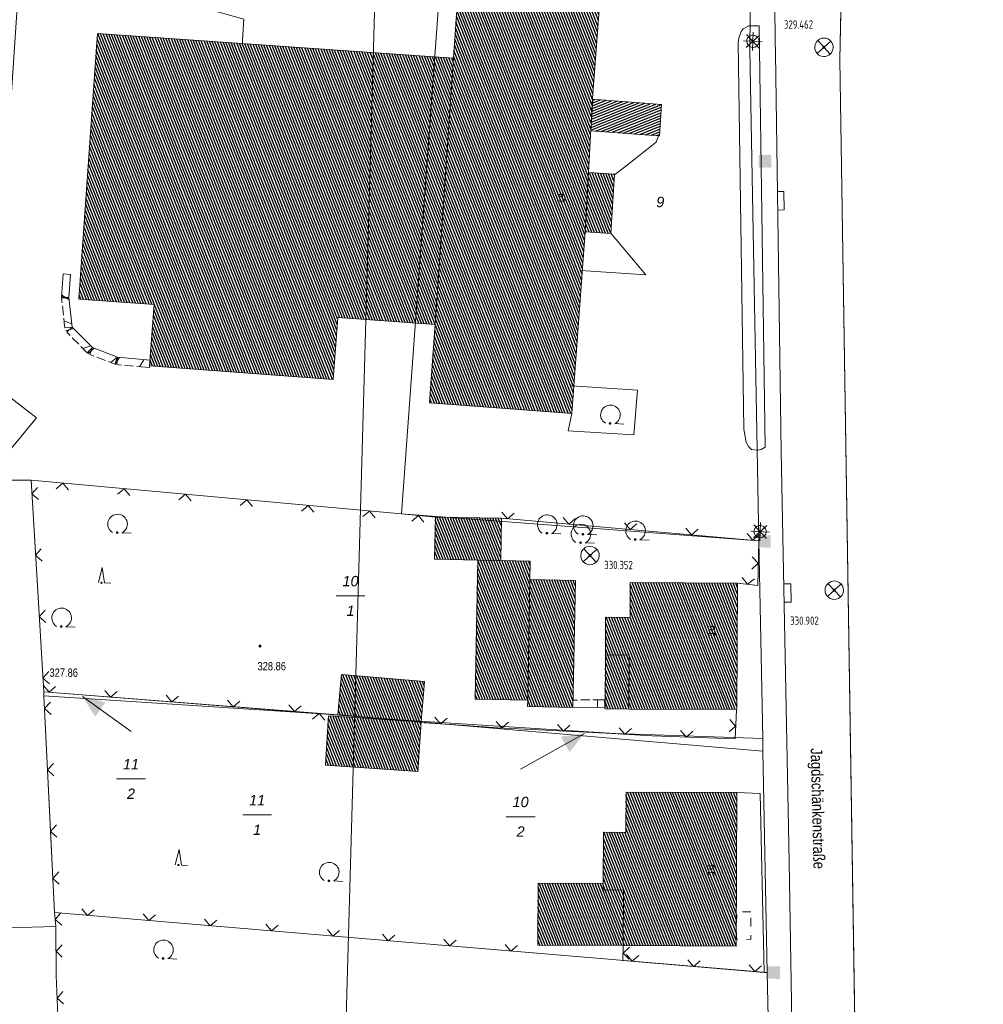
# Model space of a CAD drawing. Header units: metres. Extents: x 345144 to 348639, y 5629211 to 5635235.
# Tile 1046 of 1056: x 347858 to 347936, y 5631295 to 5631375. Entities that reach past the tile are written whole.
import ezdxf
from ezdxf.enums import TextEntityAlignment as Align

# ---------------------------------------------------------------- set-up
doc = ezdxf.new("R2010")
doc.units = ezdxf.units.M
doc.header["$MEASUREMENT"] = 0
doc.linetypes.add('4_4', pattern=[1.4, 0.7, -0.7])
for name, color, linetype in [('011 Gebäude', 7, 'Continuous'), ('028 Geländeform', 7, 'Continuous'), ('028 Geländeform Ausg.', 7, 'Continuous'), ('065-066 Ver_Entsorgung', 7, 'Continuous'), ('065-066 Ver_Entsorgung Ausg.', 7, 'Continuous'), ('081-083 Topographie', 7, 'Continuous'), ('AX Flurstück', 7, 'Continuous'), ('AX Gebäude', 7, 'Continuous'), ('Blatt', 7, 'Continuous'), ('Definitionslinie', 7, 'Continuous'), ('Gemeinde Lokation', 7, 'Continuous'), ('MG Präsentationsobjekt - Linie', 7, 'Continuous'), ('Ortsteil Lokation', 7, 'Continuous'), ('Präsentationsobjekt -Text (punktförmig)', 7, 'Continuous'), ('Strasse Lokation', 7, 'Continuous')]:
    doc.layers.add(name, color=color, linetype=linetype)
doc.styles.add('ARIAL', font='arial.ttf', dxfattribs={"height": 1})
doc.styles.add('ARIALIT', font='ariali.ttf', dxfattribs={"height": 1})
doc.styles.add('DIN-6776-IT', font='txt', dxfattribs={"height": 1})
pattern_1 = [(111.5294117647, (0, 0), (-0.186045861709, -0.07339575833), [])]

# ---------------------------------------------------------------- blocks, each defined once
blk = doc.blocks.new('alk_5742_nrw')
at = {"color": 134, "lineweight": 5, "true_color": 0x00b2b2, "flags": 128}
for points in [[(1, 0), (-1, 0)], [(0.707333, -0.707333), (-0.707333, 0.707333)], [(-0.707333, -0.707333), (0.707333, 0.707333)], [(0, -1), (0, 1)]]:
    blk.add_lwpolyline(points, dxfattribs=at)
at = {"color": 134, "lineweight": 5, "true_color": 0x00b2b2}
for start, end in [(0, 180), (180, 0)]:
    blk.add_arc((0, 0), 0.666667, start, end, dxfattribs=at)
blk = doc.blocks.new('alk_3453_nrw')
at = {"true_color": 0x00b2b2}
blk.add_hatch(color=134, dxfattribs=at).paths.add_polyline_path([(-1, -1), (-1, 1), (1, 1), (1, -1)], flags=0)
blk = doc.blocks.new('alk_3504_nrw')
at = {"color": 134, "lineweight": 5, "true_color": 0x00b2b2, "flags": 128}
for points in [[(-0.729333, -0.684), (-0.707333, -0.707333), (0.707333, 0.707333)], [(-0.707333, 0.707333), (0.707333, -0.707333)]]:
    blk.add_lwpolyline(points, dxfattribs=at)
at = {"color": 134, "lineweight": 5, "true_color": 0x00b2b2}
for start, end in [(90, -90), (-90, 90)]:
    blk.add_arc((0, 0), 1, start, end, dxfattribs=at)
blk = doc.blocks.new('alk_043x_nrw')
h = blk.add_hatch(color=7)
edge = h.paths.add_edge_path(flags=0)
edge.add_arc((0, 0), 1, 180, 360, ccw=False)
edge.add_arc((0, 0), 1, 0, 180, ccw=False)
blk = doc.blocks.new('alk_7100_nrwx2')
at = {"true_color": 0x2e2e2e}
h = blk.add_hatch(color=250, dxfattribs=at)
edge = h.paths.add_edge_path(flags=0)
edge.add_arc((0.024073, -0.597267), 0.057254, 180, 360, ccw=False)
edge.add_arc((0.024073, -0.597267), 0.057255, 0, 180, ccw=False)
at = {"color": 250, "lineweight": 5, "true_color": 0x2e2e2e, "flags": 128}
blk.add_lwpolyline([(0.349382, -0.597267), (1, -0.597267)], dxfattribs=at)
at = {"color": 250, "lineweight": 5, "true_color": 0x2e2e2e}
for centre, radius, start, end in [((0.024073, 0.012362), 0.690995, -61.91481688, -118.08518312), ((0.024073, -0.597267), 0.057255, 0, 180), ((0.024073, -0.597267), 0.057254, 180, 0)]:
    blk.add_arc(centre, radius, start, end, dxfattribs=at)
blk = doc.blocks.new('alk_7200_nrwx2')
at = {"true_color": 0x2e2e2e}
h = blk.add_hatch(color=250, dxfattribs=at)
edge = h.paths.add_edge_path(flags=0)
edge.add_arc((-0.020544, -0.388118), 0.055525, 180, 360, ccw=False)
edge.add_arc((-0.020544, -0.388118), 0.055525, 0, 180, ccw=False)
at = {"color": 250, "lineweight": 5, "true_color": 0x2e2e2e, "flags": 128}
blk.add_lwpolyline([(-0.298168, -0.388118), (-0.020544, 1), (0.257079, -0.388118), (0.812326, -0.388118)], dxfattribs=at)
blk.add_lwpolyline([(-0.298168, -0.388118), (-0.020544, 1), (0.257079, -0.388118), (0.812326, -0.388118)], dxfattribs=at)
at = {"color": 250, "lineweight": 5, "true_color": 0x2e2e2e}
for start, end in [(0, 180), (180, 0)]:
    blk.add_arc((-0.020544, -0.388118), 0.055525, start, end, dxfattribs=at)
blk = doc.blocks.new('swc_strasseneinlauf')
at = {"color": 7, "lineweight": 5, "flags": 128}
blk.add_lwpolyline([(-1, 0), (-1, -0.666667), (1, -0.666667), (1, 0)], dxfattribs=at)

msp = doc.modelspace()

# ---------------------------------------------------------------- hatches: boundary and pattern name
at = {"layer": '011 Gebäude', "true_color": 0x8f8f8f}
h = msp.add_hatch(dxfattribs=at)
h.set_pattern_fill('_USER', color=252, scale=0.2, angle=201.88235294, style=0, pattern_type=0)
h.set_pattern_definition([(201.882352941, (0, 0), (0.074540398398, -0.185590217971), [])])
h.paths.add_polyline_path([(347904.353, 5631365.561), (347904.52, 5631368.115), (347904.52, 5631368.115), (347910.085, 5631367.683), (347910.085, 5631367.683), (347909.917, 5631365.141), (347909.917, 5631365.141), (347909.838, 5631365.147), (347909.838, 5631365.147)], flags=0)
at = {"layer": 'AX Gebäude', "true_color": 0x4f4f4f}
h = msp.add_hatch(dxfattribs=at)
h.set_pattern_fill('_USER', color=251, scale=0.2, angle=111.52941176, style=0, pattern_type=0)
h.set_pattern_definition(pattern_1)
h.paths.add_polyline_path([(347903.886, 5631357.34), (347902.808, 5631342.579), (347891.236, 5631343.44), (347891.698, 5631349.812), (347893.19, 5631371.447), (347893.617, 5631377.676), (347898.496, 5631377.329), (347900.228, 5631377.194), (347905.13, 5631376.818), (347904.485, 5631368.19), (347904.154, 5631362.154)], flags=0)
h = msp.add_hatch(dxfattribs=at)
h.set_pattern_fill('_USER', color=251, scale=0.2, angle=111.52941176, style=0, pattern_type=0)
h.set_pattern_definition(pattern_1)
h.paths.add_polyline_path([(347893.19, 5631371.447), (347891.698, 5631349.812), (347883.787, 5631350.377), (347883.417, 5631345.328), (347868.513, 5631346.444), (347868.88, 5631351.448), (347862.769, 5631351.881), (347864.276, 5631373.454)], flags=0)
h = msp.add_hatch(dxfattribs=at)
h.set_pattern_fill('_USER', color=251, scale=0.2, angle=111.52941176, style=0, pattern_type=0)
h.set_pattern_definition(pattern_1)
h.paths.add_polyline_path([(347903.886, 5631357.34), (347904.154, 5631362.154), (347906.26, 5631362.031), (347905.972, 5631357.208)], flags=0)
h = msp.add_hatch(dxfattribs=at)
h.set_pattern_fill('_USER', color=251, scale=0.2, angle=111.52941176, style=0, pattern_type=0)
h.set_pattern_definition(pattern_1)
h.paths.add_polyline_path([(347897.03, 5631330.629), (347895.161, 5631330.663), (347891.658, 5631330.728), (347891.721, 5631334.164), (347897.093, 5631334.065)], flags=0)
h = msp.add_hatch(dxfattribs=at)
h.set_pattern_fill('_USER', color=251, scale=0.2, angle=111.52941176, style=0, pattern_type=0)
h.set_pattern_definition(pattern_1)
h.paths.add_polyline_path([(347899.4, 5631329.086), (347899.22, 5631319.296), (347894.953, 5631319.374), (347895.161, 5631330.663), (347897.03, 5631330.629), (347899.428, 5631330.585)], flags=0)
h = msp.add_hatch(dxfattribs=at)
h.set_pattern_fill('_USER', color=251, scale=0.2, angle=111.52941176, style=0, pattern_type=0)
h.set_pattern_definition(pattern_1)
h.paths.add_polyline_path([(347899.22, 5631319.296), (347899.4, 5631329.086), (347903.089, 5631329.017), (347902.898, 5631318.693), (347899.21, 5631318.762)], flags=0)
h = msp.add_hatch(dxfattribs=at)
h.set_pattern_fill('_USER', color=251, scale=0.2, angle=111.52941176, style=0, pattern_type=0)
h.set_pattern_definition(pattern_1)
h.paths.add_polyline_path([(347907.428, 5631318.564), (347907.452, 5631322.944), (347905.531, 5631322.955), (347905.548, 5631326.018), (347907.534, 5631326.006), (347907.549, 5631328.834), (347916.259, 5631328.786), (347916.202, 5631318.515)], flags=0)
h = msp.add_hatch(dxfattribs=at)
h.set_pattern_fill('_USER', color=251, scale=0.2, angle=111.52941176, style=0, pattern_type=0)
h.set_pattern_definition(pattern_1)
h.paths.add_polyline_path([(347907.428, 5631318.564), (347905.507, 5631318.574), (347905.531, 5631322.955), (347907.452, 5631322.944)], flags=0)
h = msp.add_hatch(dxfattribs=at)
h.set_pattern_fill('_USER', color=251, scale=0.2, angle=111.52941176, style=0, pattern_type=0)
h.set_pattern_definition(pattern_1)
h.paths.add_polyline_path([(347884.089, 5631321.364), (347890.835, 5631320.791), (347890.557, 5631317.513), (347883.811, 5631318.085)], flags=0)
h = msp.add_hatch(dxfattribs=at)
h.set_pattern_fill('_USER', color=251, scale=0.2, angle=111.52941176, style=0, pattern_type=0)
h.set_pattern_definition(pattern_1)
h.paths.add_polyline_path([(347883.041, 5631318.021), (347890.557, 5631317.513), (347890.308, 5631313.497), (347882.794, 5631314.004)], flags=0)
h = msp.add_hatch(dxfattribs=at)
h.set_pattern_fill('_USER', color=251, scale=0.2, angle=111.52941176, style=0, pattern_type=0)
h.set_pattern_definition(pattern_1)
h.paths.add_polyline_path([(347906.981, 5631299.337), (347907.001, 5631303.85), (347905.359, 5631303.858), (347905.361, 5631304.398), (347905.38, 5631308.549), (347907.19, 5631308.541), (347907.204, 5631311.81), (347916.218, 5631311.77), (347916.162, 5631299.296)], flags=0)
h = msp.add_hatch(dxfattribs=at)
h.set_pattern_fill('_USER', color=251, scale=0.2, angle=111.52941176, style=0, pattern_type=0)
h.set_pattern_definition(pattern_1)
h.paths.add_polyline_path([(347906.981, 5631299.337), (347900.039, 5631299.368), (347900.061, 5631304.422), (347905.361, 5631304.398), (347905.359, 5631303.858), (347907.001, 5631303.85)], flags=0)
at = {"layer": 'MG Präsentationsobjekt - Linie', "true_color": 0x5e5e5e}
for points in [[(347864.932892, 5631319.109353), (347864.095096, 5631317.938158), (347863.05, 5631319.571)], [(347902.613834, 5631315.061293), (347901.912289, 5631316.318844), (347903.835, 5631316.567)]]:
    msp.add_hatch(color=251, dxfattribs=at).paths.add_polyline_path(points, flags=0)

# ---------------------------------------------------------------- linework, layer by layer
at = {"layer": '011 Gebäude', "color": 251, "linetype": 'Continuous', "lineweight": 13, "true_color": 0x4f4f4f, "flags": 128}
msp.add_lwpolyline([(347904.353, 5631365.561), (347904.52, 5631368.115), (347904.52, 5631368.115), (347910.085, 5631367.683), (347910.085, 5631367.683), (347909.917, 5631365.141), (347909.917, 5631365.141), (347909.838, 5631365.147), (347909.838, 5631365.147), (347904.353, 5631365.561)], dxfattribs=at)
at = {"layer": '081-083 Topographie', "color": 7, "linetype": 'Continuous', "lineweight": 5, "flags": 128}
for points in [[(347858.879, 5631337.159), (347855.103, 5631337.145), (347855.103, 5631337.145), (347859.318, 5631342.216), (347859.318, 5631342.216), (347856.146, 5631344.661), (347856.146, 5631344.661), (347856.149, 5631350.001), (347856.149, 5631350.001), (347856.121, 5631351.639), (347856.121, 5631351.639), (347858.509, 5631386.94), (347858.509, 5631386.94), (347858.827, 5631392.05)], [(347876.035, 5631372.486), (347876.152, 5631374.62), (347876.152, 5631374.62), (347869.573, 5631376.495)], [(347918.027, 5631374.079), (347918.51, 5631339.839), (347918.51, 5631339.839), (347918.175, 5631339.648), (347918.175, 5631339.648), (347917.905, 5631339.589), (347917.905, 5631339.589), (347917.859, 5631339.596), (347917.859, 5631339.596), (347917.39, 5631339.665), (347917.39, 5631339.665), (347917.155, 5631339.901), (347917.155, 5631339.901), (347916.964, 5631340.254), (347916.964, 5631340.254), (347916.775, 5631341.293), (347916.775, 5631341.293), (347916.302, 5631372.69), (347916.302, 5631372.69), (347916.372, 5631373.074), (347916.372, 5631373.074), (347916.571, 5631373.619), (347916.571, 5631373.619), (347916.724, 5631373.833), (347916.724, 5631373.833), (347917.167, 5631374.082), (347917.167, 5631374.082), (347917.23, 5631374.082), (347917.23, 5631374.082), (347918.027, 5631374.079)], [(347921.028, 5631271.996), (347920.467, 5631306.183), (347920.467, 5631306.183), (347919.811, 5631339.503), (347919.811, 5631339.503), (347919.349, 5631371.887)], [(347906.289, 5631362.01), (347907.192, 5631362.665), (347907.192, 5631362.665), (347909.667, 5631364.616), (347909.667, 5631364.616), (347909.838, 5631365.147)], [(347905.945, 5631357.252), (347908.828, 5631353.85), (347908.828, 5631353.85), (347903.537, 5631354.197)], [(347902.808, 5631342.579), (347902.5, 5631341.174), (347902.5, 5631341.174), (347907.848, 5631340.857), (347907.848, 5631340.857), (347908.13, 5631344.462), (347908.13, 5631344.462), (347902.811, 5631344.814)], [(347859.913, 5631319.965), (347858.879, 5631337.159), (347858.879, 5631337.159), (347888.963, 5631334.415), (347888.963, 5631334.415), (347891.721, 5631334.164)], [(347897.093, 5631334.065), (347917.992, 5631332.239)], [(347916.259, 5631328.786), (347917.903, 5631328.615), (347917.903, 5631328.615), (347917.992, 5631332.239)], [(347859.913, 5631319.965), (347859.928, 5631319.646), (347859.928, 5631319.646), (347860.515, 5631307.574)], [(347859.913, 5631319.965), (347880.71, 5631318.323), (347880.71, 5631318.323), (347883.845, 5631318.088)], [(347902.897, 5631318.693), (347905.472, 5631318.718)], [(347916.218, 5631311.77), (347918.103, 5631311.704), (347918.103, 5631311.704), (347918.416, 5631297.166)], [(347860.515, 5631307.574), (347860.784, 5631302.021)], [(347860.784, 5631302.021), (347886.091, 5631299.889), (347886.091, 5631299.889), (347899.658, 5631298.746)], [(347860.784, 5631302.021), (347860.898, 5631300.893), (347860.898, 5631300.893), (347860.92, 5631296.907), (347860.92, 5631296.907), (347861.482, 5631283.257)], [(347906.981, 5631299.337), (347906.956, 5631298.131), (347906.956, 5631298.131), (347918.416, 5631297.166), (347918.416, 5631297.166), (347918.682, 5631297.144)]]:
    msp.add_lwpolyline(points, dxfattribs=at)
at = {"layer": '081-083 Topographie', "color": 7, "linetype": 'Continuous', "lineweight": 5}
msp.add_arc((348179.491, 5631377.756), 260.208196, 177.88853654, -178.70758318, dxfattribs=at)
at = {"layer": 'AX Flurstück', "color": 8, "linetype": 'Continuous', "lineweight": 13, "true_color": 0x808080, "flags": 128}
for points in [[(347918.116, 5631528.201), (347925.471, 5631528.423), (347926.23, 5631453.062), (347924.572, 5631371.352), (347926.424, 5631253.18), (347933.647, 5631166.935)], [(347856.81, 5631442.66), (347895.064, 5631433.214), (347872.282, 5631433.308), (347871.744, 5631428.115), (347871.795, 5631407.041), (347871.796, 5631405.738), (347871.808, 5631379.292), (347892.222, 5631379.101), (347888.964, 5631334.415), (347858.879, 5631337.159), (347855.428, 5631337.219), (347855.806, 5631368.905), (347856.629, 5631434.475), (347850.344, 5631441.595), (347856.81, 5631442.66)], [(347927.27, 5631149.629), (347925.433, 5631177.005), (347925.271, 5631178.999), (347923.781, 5631198.973), (347922.256, 5631220.289), (347921.021, 5631238.911), (347919.849, 5631256.851), (347919.743, 5631258.436), (347919.562, 5631261.07), (347919.325, 5631264.838), (347919.07, 5631278.829), (347918.681, 5631297.144), (347918.329, 5631315.14), (347918.309, 5631316.159), (347917.993, 5631332.239), (347917.271, 5631372.154), (347917.352, 5631380.359), (347917.481, 5631393.411), (347917.593, 5631404.783), (347917.685, 5631408.061), (347918.062, 5631421.512), (347918.384, 5631433.02), (347918.27, 5631435.376), (347918.33, 5631440.096)], [(347892.138, 5631382.493), (347917.352, 5631380.359), (347917.271, 5631372.154), (347917.993, 5631332.239), (347888.964, 5631334.415), (347892.222, 5631379.101), (347892.138, 5631382.493)], [(347855.428, 5631337.219), (347858.879, 5631337.159), (347859.913, 5631319.966), (347859.928, 5631319.646), (347860.784, 5631302.021), (347860.897, 5631300.893), (347820.876, 5631299.777)], [(347858.879, 5631337.159), (347888.964, 5631334.415), (347917.993, 5631332.239), (347918.309, 5631316.159), (347906.311, 5631316.584), (347887.819, 5631317.747), (347882.862, 5631318.142), (347859.913, 5631319.966), (347858.879, 5631337.159)], [(347859.913, 5631319.966), (347882.862, 5631318.142), (347859.928, 5631319.646), (347859.913, 5631319.966)], [(347859.928, 5631319.646), (347882.862, 5631318.142), (347887.819, 5631317.747), (347918.329, 5631315.14), (347918.681, 5631297.144), (347886.09, 5631299.89), (347860.784, 5631302.021), (347859.928, 5631319.646)], [(347887.819, 5631317.747), (347906.311, 5631316.584), (347918.309, 5631316.159), (347918.329, 5631315.14), (347887.819, 5631317.747)], [(347860.784, 5631302.021), (347886.09, 5631299.89), (347918.681, 5631297.144), (347919.07, 5631278.829), (347898.973, 5631280.509), (347890.484, 5631281.218), (347861.482, 5631283.258), (347860.92, 5631296.907), (347860.897, 5631300.893), (347860.784, 5631302.021)], [(347822.789, 5631171.013), (347823.315, 5631175.605), (347819.952, 5631294.771), (347820.876, 5631299.777), (347860.897, 5631300.893), (347860.92, 5631296.907), (347861.482, 5631283.258)]]:
    msp.add_lwpolyline(points, dxfattribs=at)
at = {"layer": 'AX Gebäude', "color": 7, "linetype": 'Continuous', "lineweight": 5, "flags": 128}
for points in [[(347903.886, 5631357.34), (347902.808, 5631342.579), (347891.236, 5631343.44), (347891.698, 5631349.812), (347893.19, 5631371.447), (347893.617, 5631377.676), (347898.496, 5631377.329), (347900.228, 5631377.194), (347905.13, 5631376.818), (347904.485, 5631368.19), (347904.154, 5631362.154), (347903.886, 5631357.34)], [(347893.19, 5631371.447), (347891.698, 5631349.812), (347883.787, 5631350.377), (347883.417, 5631345.328), (347868.513, 5631346.444), (347868.88, 5631351.448), (347862.769, 5631351.881), (347864.276, 5631373.454), (347893.19, 5631371.447)], [(347903.886, 5631357.34), (347904.154, 5631362.154), (347906.26, 5631362.031), (347905.972, 5631357.208), (347903.886, 5631357.34)], [(347897.03, 5631330.629), (347895.161, 5631330.663), (347891.658, 5631330.728), (347891.721, 5631334.164), (347897.093, 5631334.065), (347897.03, 5631330.629)], [(347899.4, 5631329.086), (347899.22, 5631319.296), (347894.953, 5631319.374), (347895.161, 5631330.663), (347897.03, 5631330.629), (347899.428, 5631330.585), (347899.4, 5631329.086)], [(347899.22, 5631319.296), (347899.4, 5631329.086), (347903.089, 5631329.017), (347902.898, 5631318.693), (347899.21, 5631318.762), (347899.22, 5631319.296)], [(347907.428, 5631318.564), (347907.452, 5631322.944), (347905.531, 5631322.955), (347905.548, 5631326.018), (347907.534, 5631326.006), (347907.549, 5631328.834), (347916.259, 5631328.786), (347916.202, 5631318.515), (347907.428, 5631318.564)], [(347907.428, 5631318.564), (347905.507, 5631318.574), (347905.531, 5631322.955), (347907.452, 5631322.944), (347907.428, 5631318.564)], [(347884.089, 5631321.364), (347890.835, 5631320.791), (347890.557, 5631317.513), (347883.811, 5631318.085), (347884.089, 5631321.364)], [(347883.041, 5631318.021), (347890.557, 5631317.513), (347890.308, 5631313.497), (347882.794, 5631314.004), (347883.041, 5631318.021)], [(347906.981, 5631299.337), (347907.001, 5631303.85), (347905.359, 5631303.858), (347905.361, 5631304.398), (347905.38, 5631308.549), (347907.19, 5631308.541), (347907.204, 5631311.81), (347916.218, 5631311.77), (347916.162, 5631299.296), (347906.981, 5631299.337)], [(347906.981, 5631299.337), (347900.039, 5631299.368), (347900.061, 5631304.422), (347905.361, 5631304.398), (347905.359, 5631303.858), (347907.001, 5631303.85), (347906.981, 5631299.337)]]:
    msp.add_lwpolyline(points, dxfattribs=at)
at = {"layer": 'Blatt', "color": 205, "linetype": 'Continuous', "lineweight": 5, "true_color": 0x873099, "flags": 128}
for points in [[(347381.745, 5631201.846), (347388.783, 5631451.723), (347888.543, 5631437.647), (347881.503, 5631187.771), (347381.745, 5631201.846)], [(347926.424, 5631253.18), (347932.021, 5631186.349), (347881.503, 5631187.771), (347888.543, 5631437.647), (347925.896, 5631436.595), (347924.572, 5631371.352), (347926.424, 5631253.18)]]:
    msp.add_lwpolyline(points, dxfattribs=at)
at = {"layer": 'Definitionslinie', "color": 7, "linetype": 'Continuous', "lineweight": 5, "flags": 128}
for points in [[(347876.035, 5631372.486), (347876.152, 5631374.62)], [(347916.571, 5631373.619), (347916.724, 5631373.833)], [(347916.724, 5631373.833), (347917.167, 5631374.082)], [(347917.167, 5631374.082), (347917.23, 5631374.082), (347917.23, 5631374.082), (347918.027, 5631374.079)], [(347918.027, 5631374.079), (347918.51, 5631339.839)], [(347916.302, 5631372.69), (347916.372, 5631373.074)], [(347916.372, 5631373.074), (347916.571, 5631373.619)], [(347916.302, 5631372.69), (347916.775, 5631341.293)], [(347919.349, 5631371.887), (347919.811, 5631339.503)], [(347909.667, 5631364.616), (347909.838, 5631365.147)], [(347907.192, 5631362.665), (347909.667, 5631364.616)], [(347906.289, 5631362.01), (347907.192, 5631362.665)], [(347905.945, 5631357.252), (347908.828, 5631353.85)], [(347903.537, 5631354.197), (347908.828, 5631353.85)], [(347856.146, 5631344.661), (347859.318, 5631342.216)], [(347902.811, 5631344.814), (347908.13, 5631344.462)], [(347907.848, 5631340.857), (347908.13, 5631344.462)], [(347902.5, 5631341.174), (347902.808, 5631342.579)], [(347855.103, 5631337.145), (347859.318, 5631342.216)], [(347902.5, 5631341.174), (347907.848, 5631340.857)], [(347916.775, 5631341.293), (347916.964, 5631340.254)], [(347916.964, 5631340.254), (347917.155, 5631339.901)], [(347917.155, 5631339.901), (347917.39, 5631339.665)], [(347917.39, 5631339.665), (347917.859, 5631339.596), (347917.859, 5631339.596), (347917.905, 5631339.589)], [(347917.905, 5631339.589), (347918.175, 5631339.648)], [(347918.175, 5631339.648), (347918.51, 5631339.839)], [(347919.811, 5631339.503), (347920.467, 5631306.183)], [(347855.103, 5631337.145), (347858.879, 5631337.159)], [(347858.879, 5631337.159), (347859.913, 5631319.965)], [(347858.879, 5631337.159), (347888.963, 5631334.415)], [(347859.415, 5631336.578), (347858.946, 5631336.048), (347859.475, 5631335.579)], [(347859.415, 5631336.578), (347858.946, 5631336.048), (347859.475, 5631335.579)], [(347861.925, 5631336.379), (347861.473, 5631336.922), (347860.929, 5631336.47)], [(347861.925, 5631336.379), (347861.473, 5631336.922), (347860.929, 5631336.47)], [(347866.905, 5631335.925), (347866.452, 5631336.468), (347865.909, 5631336.016)], [(347866.905, 5631335.925), (347866.452, 5631336.468), (347865.909, 5631336.016)], [(347871.884, 5631335.471), (347871.431, 5631336.014), (347870.888, 5631335.562)], [(347871.884, 5631335.471), (347871.431, 5631336.014), (347870.888, 5631335.562)], [(347876.863, 5631335.017), (347876.411, 5631335.56), (347875.867, 5631335.107)], [(347876.863, 5631335.017), (347876.411, 5631335.56), (347875.867, 5631335.107)], [(347881.843, 5631334.562), (347881.39, 5631335.106), (347880.847, 5631334.653)], [(347881.843, 5631334.562), (347881.39, 5631335.106), (347880.847, 5631334.653)], [(347886.822, 5631334.108), (347886.369, 5631334.652), (347885.826, 5631334.199)], [(347886.822, 5631334.108), (347886.369, 5631334.652), (347885.826, 5631334.199)], [(347888.963, 5631334.415), (347891.721, 5631334.164)], [(347890.795, 5631333.746), (347890.342, 5631334.29), (347889.799, 5631333.837)], [(347890.795, 5631333.746), (347890.342, 5631334.29), (347889.799, 5631333.837)], [(347897.093, 5631334.065), (347917.992, 5631332.239)], [(347897.126, 5631334.564), (347897.58, 5631334.022), (347898.122, 5631334.477)], [(347897.126, 5631334.564), (347897.58, 5631334.022), (347898.122, 5631334.477)], [(347902.107, 5631334.129), (347902.561, 5631333.587), (347903.103, 5631334.042)], [(347902.107, 5631334.129), (347902.561, 5631333.587), (347903.103, 5631334.042)], [(347907.088, 5631333.694), (347907.543, 5631333.152), (347908.084, 5631333.607)], [(347907.088, 5631333.694), (347907.543, 5631333.152), (347908.084, 5631333.607)], [(347912.069, 5631333.258), (347912.524, 5631332.717), (347913.065, 5631333.171)], [(347912.069, 5631333.258), (347912.524, 5631332.717), (347913.065, 5631333.171)], [(347917.05, 5631332.823), (347917.505, 5631332.282), (347918.046, 5631332.736)], [(347917.05, 5631332.823), (347917.505, 5631332.282), (347918.046, 5631332.736)], [(347917.992, 5631332.239), (347917.903, 5631328.615)], [(347859.715, 5631331.587), (347859.246, 5631331.057), (347859.775, 5631330.588)], [(347859.715, 5631331.587), (347859.246, 5631331.057), (347859.775, 5631330.588)], [(347917.435, 5631329.939), (347917.948, 5631330.427), (347917.46, 5631330.939)], [(347917.435, 5631329.939), (347917.948, 5631330.427), (347917.46, 5631330.939)], [(347916.635, 5631329.25), (347917.081, 5631328.701), (347917.63, 5631329.146)], [(347916.635, 5631329.25), (347917.081, 5631328.701), (347917.63, 5631329.146)], [(347916.259, 5631328.786), (347917.903, 5631328.615)], [(347860.015, 5631326.596), (347859.546, 5631326.067), (347860.075, 5631325.597)], [(347860.015, 5631326.596), (347859.546, 5631326.067), (347860.075, 5631325.597)], [(347860.315, 5631321.605), (347859.846, 5631321.076), (347860.375, 5631320.606)], [(347860.315, 5631321.605), (347859.846, 5631321.076), (347860.375, 5631320.606)], [(347859.883, 5631320.469), (347860.343, 5631319.931), (347860.88, 5631320.39)], [(347859.883, 5631320.469), (347860.343, 5631319.931), (347860.88, 5631320.39)], [(347859.913, 5631319.965), (347859.928, 5631319.646)], [(347859.913, 5631319.965), (347880.71, 5631318.323)], [(347859.928, 5631319.646), (347860.515, 5631307.574)], [(347864.868, 5631320.075), (347865.327, 5631319.538), (347865.865, 5631319.997)], [(347864.868, 5631320.075), (347865.327, 5631319.538), (347865.865, 5631319.997)], [(347869.852, 5631319.682), (347870.312, 5631319.144), (347870.849, 5631319.603)], [(347869.852, 5631319.682), (347870.312, 5631319.144), (347870.849, 5631319.603)], [(347860.454, 5631319.128), (347859.979, 5631318.604), (347860.502, 5631318.129)], [(347860.454, 5631319.128), (347859.979, 5631318.604), (347860.502, 5631318.129)], [(347874.837, 5631319.288), (347875.296, 5631318.75), (347875.834, 5631319.21)], [(347874.837, 5631319.288), (347875.296, 5631318.75), (347875.834, 5631319.21)], [(347879.821, 5631318.895), (347880.28, 5631318.357), (347880.818, 5631318.816)], [(347879.821, 5631318.895), (347880.28, 5631318.357), (347880.818, 5631318.816)], [(347902.891, 5631319.293), (347903.266, 5631319.297)], [(347902.891, 5631319.293), (347903.266, 5631319.297)], [(347902.891, 5631319.293), (347902.897, 5631318.693)], [(347902.891, 5631319.293), (347902.897, 5631318.693)], [(347902.897, 5631318.693), (347902.891, 5631319.293)], [(347902.897, 5631318.693), (347902.891, 5631319.293)], [(347902.897, 5631318.693), (347905.472, 5631318.718)], [(347903.516, 5631319.299), (347904.266, 5631319.306)], [(347903.516, 5631319.299), (347904.266, 5631319.306)], [(347904.516, 5631319.309), (347904.891, 5631319.312)], [(347904.516, 5631319.309), (347904.891, 5631319.312)], [(347904.891, 5631319.312), (347905.466, 5631319.318)], [(347904.891, 5631319.312), (347905.466, 5631319.318)], [(347904.897, 5631318.712), (347904.891, 5631319.312)], [(347904.897, 5631318.712), (347904.891, 5631319.312)], [(347905.466, 5631319.318), (347905.472, 5631318.718)], [(347905.466, 5631319.318), (347905.472, 5631318.718)], [(347880.71, 5631318.323), (347883.845, 5631318.088)], [(347882.739, 5631317.67), (347882.278, 5631318.206), (347881.742, 5631317.744)], [(347882.739, 5631317.67), (347882.278, 5631318.206), (347881.742, 5631317.744)], [(347890.847, 5631317.454), (347892.981, 5631317.306), (347892.981, 5631317.306), (347892.994, 5631317.305), (347892.994, 5631317.305), (347896.79, 5631317.041), (347901.779, 5631316.785), (347905.571, 5631316.59), (347909.322, 5631316.397), (347916.059, 5631316.137), (347916.168, 5631318.475)], [(347891.676, 5631317.898), (347892.14, 5631317.365), (347892.673, 5631317.828)], [(347896.654, 5631317.548), (347897.128, 5631317.023), (347897.652, 5631317.497)], [(347901.647, 5631317.293), (347902.121, 5631316.767), (347902.645, 5631317.241)], [(347906.639, 5631317.036), (347907.113, 5631316.511), (347907.638, 5631316.984)], [(347915.585, 5631316.703), (347916.108, 5631317.179), (347915.632, 5631317.702)], [(347911.627, 5631316.808), (347912.107, 5631316.289), (347912.626, 5631316.77)], [(347860.697, 5631314.134), (347860.222, 5631313.61), (347860.745, 5631313.135)], [(347860.697, 5631314.134), (347860.222, 5631313.61), (347860.745, 5631313.135)], [(347916.218, 5631311.77), (347918.103, 5631311.704)], [(347918.103, 5631311.704), (347918.416, 5631297.166)], [(347860.939, 5631309.14), (347860.464, 5631308.616), (347860.988, 5631308.141)], [(347860.939, 5631309.14), (347860.464, 5631308.616), (347860.988, 5631308.141)], [(347860.515, 5631307.574), (347860.784, 5631302.021)], [(347920.467, 5631306.183), (347921.028, 5631271.996)], [(347861.125, 5631305.321), (347860.65, 5631304.798), (347861.173, 5631304.322)], [(347861.125, 5631305.321), (347860.65, 5631304.798), (347861.173, 5631304.322)], [(347860.784, 5631302.021), (347886.091, 5631299.889)], [(347860.784, 5631302.021), (347860.898, 5631300.893)], [(347861.288, 5631302.005), (347860.841, 5631301.457), (347861.389, 5631301.01)], [(347861.288, 5631302.005), (347860.841, 5631301.457), (347861.389, 5631301.01)], [(347863.017, 5631302.335), (347863.473, 5631301.794), (347864.013, 5631302.251)], [(347863.017, 5631302.335), (347863.473, 5631301.794), (347864.013, 5631302.251)], [(347867.999, 5631301.915), (347868.455, 5631301.375), (347868.995, 5631301.831)], [(347867.999, 5631301.915), (347868.455, 5631301.375), (347868.995, 5631301.831)], [(347872.981, 5631301.495), (347873.438, 5631300.955), (347873.978, 5631301.411)], [(347872.981, 5631301.495), (347873.438, 5631300.955), (347873.978, 5631301.411)], [(347877.964, 5631301.075), (347878.42, 5631300.535), (347878.96, 5631300.992)], [(347877.964, 5631301.075), (347878.42, 5631300.535), (347878.96, 5631300.992)], [(347860.898, 5631300.893), (347860.92, 5631296.907)], [(347882.946, 5631300.656), (347883.402, 5631300.116), (347883.942, 5631300.572)], [(347882.946, 5631300.656), (347883.402, 5631300.116), (347883.942, 5631300.572)], [(347887.436, 5631300.277), (347887.892, 5631299.737), (347888.432, 5631300.194)], [(347887.436, 5631300.277), (347887.892, 5631299.737), (347888.432, 5631300.194)], [(347861.406, 5631299.403), (347860.909, 5631298.9), (347861.412, 5631298.403)], [(347861.406, 5631299.403), (347860.909, 5631298.9), (347861.412, 5631298.403)], [(347886.091, 5631299.889), (347899.658, 5631298.746)], [(347892.418, 5631299.858), (347892.875, 5631299.318), (347893.415, 5631299.774)], [(347892.418, 5631299.858), (347892.875, 5631299.318), (347893.415, 5631299.774)], [(347897.401, 5631299.438), (347897.857, 5631298.898), (347898.397, 5631299.354)], [(347897.401, 5631299.438), (347897.857, 5631298.898), (347898.397, 5631299.354)], [(347906.981, 5631299.337), (347906.956, 5631298.131)], [(347907.479, 5631299.224), (347906.969, 5631298.734), (347907.458, 5631298.224)], [(347907.479, 5631299.224), (347906.969, 5631298.734), (347907.458, 5631298.224)], [(347907.247, 5631298.608), (347907.704, 5631298.068), (347908.244, 5631298.524)], [(347907.247, 5631298.608), (347907.704, 5631298.068), (347908.244, 5631298.524)], [(347906.956, 5631298.131), (347918.416, 5631297.166)], [(347912.23, 5631298.189), (347912.686, 5631297.649), (347913.226, 5631298.105)], [(347912.23, 5631298.189), (347912.686, 5631297.649), (347913.226, 5631298.105)], [(347917.212, 5631297.769), (347917.668, 5631297.229), (347918.209, 5631297.685)], [(347917.212, 5631297.769), (347917.668, 5631297.229), (347918.209, 5631297.685)], [(347918.416, 5631297.166), (347918.682, 5631297.144)], [(347860.92, 5631296.907), (347861.482, 5631283.257)], [(347861.474, 5631295.598), (347860.995, 5631295.078), (347861.515, 5631294.599)], [(347861.474, 5631295.598), (347860.995, 5631295.078), (347861.515, 5631294.599)]]:
    msp.add_lwpolyline(points, dxfattribs=at)
at = {"layer": 'Definitionslinie', "color": 44, "linetype": 'Continuous', "lineweight": 5, "true_color": 0xb27500, "flags": 128}
for points in [[(347861.364, 5631352.041), (347861.479, 5631353.917)], [(347861.364, 5631352.041), (347861.479, 5631353.917)], [(347861.479, 5631353.917), (347862.078, 5631353.88)], [(347861.479, 5631353.917), (347862.078, 5631353.88)], [(347861.963, 5631352.004), (347862.078, 5631353.88)], [(347861.954, 5631351.851), (347861.374, 5631352.193)], [(347861.954, 5631351.851), (347861.374, 5631352.193)], [(347861.351, 5631352.094), (347861.979, 5631351.852)], [(347861.351, 5631352.094), (347861.979, 5631351.852)], [(347861.364, 5631352.041), (347861.963, 5631352.004)], [(347861.364, 5631352.041), (347861.963, 5631352.004)], [(347861.366, 5631351.942), (347861.963, 5631352.004)], [(347861.366, 5631351.942), (347861.963, 5631352.004)], [(347861.366, 5631351.942), (347861.405, 5631351.569)], [(347861.366, 5631351.942), (347861.405, 5631351.569)], [(347861.963, 5631352.004), (347862.212, 5631349.6)], [(347861.43, 5631351.32), (347861.508, 5631350.574)], [(347861.43, 5631351.32), (347861.508, 5631350.574)], [(347861.533, 5631350.326), (347861.572, 5631349.953)], [(347861.533, 5631350.326), (347861.572, 5631349.953)], [(347861.557, 5631350.105), (347862.185, 5631349.863)], [(347861.557, 5631350.105), (347862.185, 5631349.863)], [(347861.572, 5631349.953), (347861.615, 5631349.538)], [(347861.572, 5631349.953), (347861.615, 5631349.538)], [(347861.615, 5631349.538), (347862.212, 5631349.6)], [(347861.615, 5631349.538), (347862.212, 5631349.6)], [(347861.678, 5631349.285), (347862.32, 5631349.491)], [(347861.678, 5631349.285), (347862.32, 5631349.491)], [(347861.787, 5631349.177), (347862.212, 5631349.6)], [(347861.787, 5631349.177), (347862.212, 5631349.6)], [(347861.787, 5631349.177), (347862.052, 5631348.911)], [(347861.787, 5631349.177), (347862.052, 5631348.911)], [(347862.212, 5631349.6), (347863.861, 5631347.944)], [(347862.228, 5631348.734), (347862.757, 5631348.203)], [(347862.228, 5631348.734), (347862.757, 5631348.203)], [(347862.934, 5631348.026), (347863.198, 5631347.76)], [(347862.934, 5631348.026), (347863.198, 5631347.76)], [(347863.089, 5631347.868), (347863.731, 5631348.074)], [(347863.089, 5631347.868), (347863.731, 5631348.074)], [(347863.198, 5631347.76), (347863.436, 5631347.521)], [(347863.198, 5631347.76), (347863.436, 5631347.521)], [(347863.436, 5631347.521), (347863.861, 5631347.944)], [(347863.436, 5631347.521), (347863.861, 5631347.944)], [(347863.501, 5631347.44), (347864.003, 5631347.888)], [(347863.501, 5631347.44), (347864.003, 5631347.888)], [(347863.644, 5631347.385), (347863.861, 5631347.944)], [(347863.644, 5631347.385), (347863.861, 5631347.944)], [(347863.644, 5631347.385), (347863.994, 5631347.249)], [(347863.644, 5631347.385), (347863.994, 5631347.249)], [(347863.861, 5631347.944), (347865.902, 5631347.151)], [(347864.227, 5631347.159), (347864.926, 5631346.887)], [(347864.227, 5631347.159), (347864.926, 5631346.887)], [(347865.159, 5631346.796), (347865.508, 5631346.661)], [(347865.159, 5631346.796), (347865.508, 5631346.661)], [(347865.365, 5631346.716), (347865.867, 5631347.164)], [(347865.365, 5631346.716), (347865.867, 5631347.164)], [(347865.508, 5631346.661), (347865.685, 5631346.592)], [(347865.508, 5631346.661), (347865.685, 5631346.592)], [(347865.685, 5631346.592), (347865.902, 5631347.151)], [(347865.685, 5631346.592), (347865.902, 5631347.151)], [(347865.694, 5631346.567), (347866.054, 5631347.137)], [(347865.694, 5631346.567), (347866.054, 5631347.137)], [(347865.846, 5631346.554), (347865.902, 5631347.151)], [(347865.846, 5631346.554), (347865.902, 5631347.151)], [(347865.902, 5631347.151), (347868.545, 5631346.905)], [(347867.685, 5631346.382), (347868.045, 5631346.952)], [(347867.685, 5631346.382), (347868.045, 5631346.952)], [(347868.489, 5631346.308), (347868.545, 5631346.905)], [(347868.489, 5631346.308), (347868.545, 5631346.905)], [(347865.846, 5631346.554), (347866.219, 5631346.519)], [(347865.846, 5631346.554), (347866.219, 5631346.519)], [(347866.468, 5631346.496), (347867.215, 5631346.427)], [(347866.468, 5631346.496), (347867.215, 5631346.427)], [(347867.464, 5631346.403), (347867.837, 5631346.369)], [(347867.464, 5631346.403), (347867.837, 5631346.369)], [(347867.837, 5631346.369), (347868.489, 5631346.308)], [(347867.837, 5631346.369), (347868.489, 5631346.308)]]:
    msp.add_lwpolyline(points, dxfattribs=at)
at = {"layer": 'Definitionslinie', "color": 250, "linetype": '4_4', "lineweight": 5, "true_color": 0x2e2e2e, "flags": 128}
msp.add_lwpolyline([(347917.356, 5631302.089), (347916.196, 5631302.094), (347916.187, 5631299.961), (347916.186, 5631299.852), (347917.346, 5631299.847), (347917.356, 5631302.089)], dxfattribs=at)
at = {"layer": 'Definitionslinie', "color": 7, "linetype": 'Continuous', "lineweight": 5}
msp.add_arc((348179.491, 5631377.756), 260.20767, 177.88853654, -178.70758318, dxfattribs=at)
at = {"layer": 'Gemeinde Lokation', "color": 7, "linetype": 'Continuous', "lineweight": 5, "flags": 128}
msp.add_lwpolyline([(347899.031, 5631693.561), (347926.631, 5631600.505), (347925.405, 5631534.986), (347926.23, 5631453.062), (347924.572, 5631371.352), (347926.424, 5631253.18), (347933.647, 5631166.935), (347960.584, 5630953.98), (347975.383, 5630844.729), (348005.705, 5630725.733), (348023.631, 5630546.345), (348034.821, 5630453.592), (348037.99, 5630386.322), (348038.853, 5630367.26), (348034.949, 5630313.579)], dxfattribs=at)
at = {"layer": 'MG Präsentationsobjekt - Linie', "color": 251, "linetype": 'Continuous', "lineweight": 13, "true_color": 0x5e5e5e, "flags": 128}
for points in [[(347863.05, 5631319.571), (347867.002, 5631316.744)], [(347903.835, 5631316.567), (347898.642, 5631313.67)]]:
    msp.add_lwpolyline(points, dxfattribs=at)
at = {"layer": 'Ortsteil Lokation', "color": 7, "linetype": 'Continuous', "lineweight": 5, "flags": 128}
msp.add_lwpolyline([(347725.956, 5632057.39), (347769.164, 5631969.901), (347835.901, 5631869.724), (347875.026, 5631799.405), (347883.211, 5631764.659), (347899.031, 5631693.561), (347926.631, 5631600.505), (347925.405, 5631534.986), (347926.23, 5631453.062), (347924.572, 5631371.352), (347926.424, 5631253.18), (347933.647, 5631166.935), (347960.584, 5630953.98), (347975.383, 5630844.729), (348005.705, 5630725.733), (348023.631, 5630546.345), (348034.821, 5630453.592), (348037.99, 5630386.322), (348038.853, 5630367.26), (348034.949, 5630313.579)], dxfattribs=at)
at = {"layer": 'Präsentationsobjekt -Text (punktförmig)', "color": 251, "linetype": 'Continuous', "lineweight": 13, "true_color": 0x5e5e5e, "flags": 128}
for points in [[(347883.6578, 5631327.75652), (347886.0002, 5631327.75652)], [(347865.8308, 5631312.88252), (347868.1732, 5631312.88252)], [(347876.0698, 5631309.95652), (347878.4122, 5631309.95652)], [(347897.4708, 5631309.80852), (347899.8132, 5631309.80852)]]:
    msp.add_lwpolyline(points, dxfattribs=at)

# ---------------------------------------------------------------- block references
at = {"layer": '028 Geländeform', "xscale": 0.125, "yscale": 0.125}
for p, rotation in [((347923.28, 5631372.338), -2.325521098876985), ((347904.279, 5631331.04), -2.326094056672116), ((347924.119, 5631328.22), -2.326094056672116), ((347877.476, 5631323.68), -2.326094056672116)]:
    msp.add_blockref('alk_043x_nrw', p, dxfattribs=dict(at, rotation=rotation))
at = {"layer": '065-066 Ver_Entsorgung'}
for name, p, xscale, yscale, rotation in [('alk_5742_nrw', (347917.508, 5631372.827), 0.75, 0.75, -2.326094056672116), ('alk_3504_nrw', (347923.28, 5631372.338), 0.75, 0.75, -2.325521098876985), ('alk_3453_nrw', (347918.492, 5631363.075), 0.5, 0.5, -2.326094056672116), ('alk_5742_nrw', (347918.098, 5631332.977), 0.75, 0.75, -2.326094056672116), ('alk_3453_nrw', (347918.455, 5631332.191), 0.5, 0.5, -2.326094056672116), ('alk_3504_nrw', (347904.279, 5631331.04), 0.75, 0.75, -2.326094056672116), ('alk_3504_nrw', (347924.119, 5631328.22), 0.75, 0.75, -2.326094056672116), ('alk_3453_nrw', (347919.216, 5631297.146), 0.5, 0.5, -2.326667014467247)]:
    msp.add_blockref(name, p, dxfattribs=dict(at, xscale=xscale, yscale=yscale, rotation=rotation))
at = {"layer": '065-066 Ver_Entsorgung Ausg.'}
for name, p, xscale, yscale, rotation in [('alk_3453_nrw', (347918.492, 5631363.075), 0.5, 0.5, -175.6061784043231), ('swc_strasseneinlauf', (347919.535, 5631359.859), 0.75, 0.75, 90.94192389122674), ('alk_3453_nrw', (347918.455, 5631332.191), 0.5, 0.5, -1.466428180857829), ('swc_strasseneinlauf', (347920.097, 5631327.987), 0.75, 0.75, 91.34213491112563), ('alk_3453_nrw', (347919.216, 5631297.146), 0.5, 0.5, 0.3100274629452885)]:
    msp.add_blockref(name, p, dxfattribs=dict(at, xscale=xscale, yscale=yscale, rotation=rotation))
at = {"layer": '081-083 Topographie'}
for name, p, xscale, yscale, rotation in [('alk_7100_nrwx2', (347905.91, 5631342.459), 1.15275, 1.15275, -2.326094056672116), ('alk_7100_nrwx2', (347865.881, 5631333.581), 1.15275, 1.15275, -2.326094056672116), ('alk_7100_nrwx2', (347900.78, 5631333.53), 1.15275, 1.15275, -2.326094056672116), ('alk_7100_nrwx2', (347903.701, 5631333.448), 1.15275, 1.15275, -2.326094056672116), ('alk_7100_nrwx2', (347907.953, 5631333.026), 1.15275, 1.15275, -2.326094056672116), ('alk_7100_nrwx2', (347903.514, 5631332.766), 1.15275, 1.15275, -2.326094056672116), ('alk_7200_nrwx2', (347864.636, 5631329.171), 0.9005, 0.9005, -2.325521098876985), ('alk_7100_nrwx2', (347861.336, 5631325.954), 1.15275, 1.15275, -2.326094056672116), ('alk_7200_nrwx2', (347870.881, 5631306.236), 0.9005, 0.9005, -2.326094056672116), ('alk_7100_nrwx2', (347883.071, 5631305.293), 1.15275, 1.15275, -2.326094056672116), ('alk_7100_nrwx2', (347869.609, 5631298.982), 1.15275, 1.15275, -2.326094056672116)]:
    msp.add_blockref(name, p, dxfattribs=dict(at, xscale=xscale, yscale=yscale, rotation=rotation))

# ---------------------------------------------------------------- texts
at = {"layer": '028 Geländeform Ausg.', "color": 44, "true_color": 0xb27500, "style": 'ARIAL', "width": 0.8}
for s, p in [('327.86', (347860.379, 5631321.181)), ('328.86', (347877.273, 5631321.709))]:
    msp.add_text(s, height=0.6761367, dxfattribs=at).set_placement(p)
at = {"layer": '065-066 Ver_Entsorgung Ausg.', "color": 134, "true_color": 0x00b2b2, "style": 'DIN-6776-IT', "width": 0.8}
for s, p in [('329.462', (347920.034, 5631373.852)), ('330.352', (347905.438, 5631329.928)), ('330.902', (347920.54, 5631325.407))]:
    msp.add_text(s, height=0.6762, dxfattribs=at).set_placement(p)
at = {"layer": 'Präsentationsobjekt -Text (punktförmig)', "color": 7, "style": 'ARIAL'}
for s, height, rotation, p in [('14', 0.5894699, 88.23551222, (347902.22, 5631360.046)), ('16', 0.58947, 92.2461973, (347914.438, 5631324.926)), ('18', 0.58947, 92.2461973, (347914.39, 5631305.494))]:
    msp.add_text(s, height=height, rotation=rotation, dxfattribs=at).set_placement(p, align=Align.CENTER)
at = {"layer": 'Präsentationsobjekt -Text (punktförmig)', "color": 8, "true_color": 0x808080, "style": 'ARIALIT'}
for s, p in [('9', (347909.99, 5631359.768)), ('10', (347884.829, 5631328.95988)), ('1', (347884.829, 5631326.55316)), ('11', (347867.002, 5631314.08588)), ('2', (347867.002, 5631311.67916)), ('11', (347877.241, 5631311.15988)), ('10', (347898.642, 5631311.01188)), ('1', (347877.241, 5631308.75316)), ('2', (347898.642, 5631308.60516))]:
    msp.add_text(s, height=0.8421, dxfattribs=at).set_placement(p, align=Align.MIDDLE_CENTER)
at = {"layer": 'Strasse Lokation', "color": 219, "true_color": 0x5c3d57, "style": 'ARIAL', "width": 0.8}
msp.add_text('Jagdschänkenstraße', height=0.94657486, rotation=-88.65729667, dxfattribs=at).set_placement((347922.204, 5631315.374))

doc.saveas('drawing.dxf')
